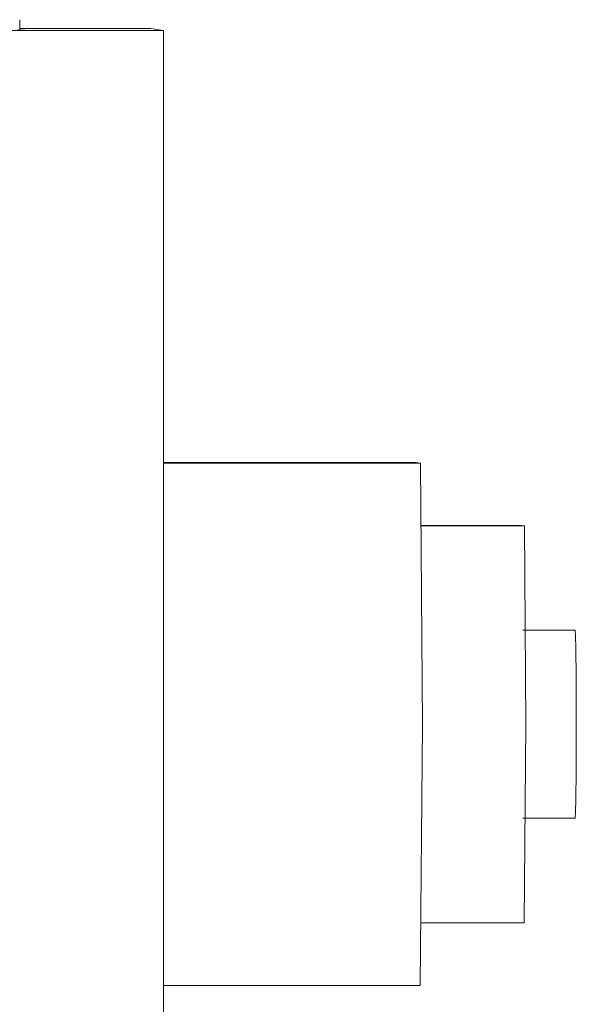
# Model space of a CAD drawing. Extents: x 0 to 59450, y 0 to 42050.
# Tile 302 of 304: x 51831 to 51884, y 37940 to 38034. Entities that reach past the tile are written whole.
import ezdxf

# ---------------------------------------------------------------- set-up
doc = ezdxf.new("R2010")
doc.units = 0
doc.header["$LTSCALE"] = 20
doc.header["$MEASUREMENT"] = 0
doc.layers.get('0').update_dxf_attribs({"linetype": 'CONTINUOUS'})

msp = doc.modelspace()

# ---------------------------------------------------------------- linework, layer by layer
at = {"color": 3, "linetype": 'Continuous', "lineweight": 13}
for p, q in [((51830.564, 38032.967), (51830.564, 38033.973)), ((51844.332, 38032.948), (51669.348, 38032.948)), ((51830.564, 38033.135), (51843.097, 38033.135)), ((51830.564, 38032.98), (51830.778, 38032.978)), ((51843.097, 38033.135), (51844.332, 38032.948)), ((51844.332, 38032.948), (51844.329, 37927.448)), ((51868.517, 37991.571), (51844.331, 37991.571)), ((51844.331, 37991.512), (51868.905, 37991.512)), ((51868.905, 37991.512), (51868.517, 37991.571)), ((51868.905, 37991.512), (51869.098, 37966.483)), ((51878.563, 37985.564), (51868.951, 37985.564)), ((51878.857, 37985.519), (51868.951, 37985.519)), ((51878.563, 37985.564), (51878.857, 37985.519)), ((51878.857, 37985.519), (51879.004, 37966.497)), ((51883.709, 37975.542), (51878.709, 37975.542)), ((51883.798, 37972.595), (51883.794, 37972.912)), ((51883.802, 37972.261), (51883.798, 37972.595)), ((51883.806, 37971.912), (51883.802, 37972.261)), ((51883.809, 37971.549), (51883.806, 37971.912)), ((51883.813, 37971.173), (51883.809, 37971.549)), ((51883.815, 37970.786), (51883.813, 37971.173)), ((51883.818, 37970.388), (51883.815, 37970.786)), ((51883.821, 37969.982), (51883.818, 37970.388)), ((51883.823, 37969.569), (51883.821, 37969.982)), ((51883.825, 37969.15), (51883.823, 37969.569)), ((51883.826, 37968.728), (51883.825, 37969.15)), ((51883.827, 37968.303), (51883.826, 37968.728)), ((51883.828, 37967.877), (51883.827, 37968.303)), ((51883.829, 37967.452), (51883.828, 37967.877)), ((51883.83, 37967.03), (51883.829, 37967.452)), ((51869.098, 37966.483), (51868.903, 37941.512)), ((51879.004, 37966.497), (51878.856, 37947.519)), ((51883.83, 37966.611), (51883.83, 37967.03)), ((51883.83, 37966.197), (51883.83, 37966.611)), ((51883.829, 37965.789), (51883.83, 37966.197)), ((51883.829, 37965.388), (51883.829, 37965.789)), ((51883.826, 37964.239), (51883.827, 37964.612)), ((51883.827, 37964.612), (51883.828, 37964.996)), ((51883.828, 37964.996), (51883.829, 37965.388)), ((51883.823, 37963.524), (51883.824, 37963.876)), ((51883.824, 37963.876), (51883.826, 37964.239)), ((51883.817, 37962.539), (51883.819, 37962.855)), ((51883.819, 37962.855), (51883.821, 37963.184)), ((51883.821, 37963.184), (51883.823, 37963.524)), ((51883.808, 37961.367), (51883.81, 37961.654)), ((51883.81, 37961.654), (51883.813, 37961.942)), ((51883.813, 37961.942), (51883.815, 37962.235)), ((51883.815, 37962.235), (51883.817, 37962.539)), ((51883.799, 37960.52), (51883.802, 37960.798)), ((51883.802, 37960.798), (51883.805, 37961.081)), ((51883.805, 37961.081), (51883.808, 37961.367)), ((51883.795, 37960.247), (51883.799, 37960.52)), ((51878.709, 37957.542), (51883.709, 37957.542)), ((51883.71, 37957.542), (51883.716, 37957.554)), ((51878.856, 37947.519), (51868.95, 37947.519)), ((51868.903, 37941.512), (51844.329, 37941.512))]:
    msp.add_line(p, q, dxfattribs=at)
for centre, radius, start, end in [((51829.804, 38144.549), 111.584, 270.27129, 270.40506), ((51830.348, 38078.037), 45.071, 270.31149, 270.5725), ((51830.121, 37962.923), 70.058, 89.33552, 89.4627), ((51830.752, 38043.987), 11.018, 270.23901, 271.01549), ((51830.586, 38010.43), 22.55, 88.8762, 89.11785), ((51830.983, 38033.439), 0.47, 265.69345, 276.46564), ((51830.9, 38029.901), 3.076, 86.9478, 87.60769), ((51831.033, 38033.249), 0.277, 270.53334, 276.32969), ((51883.04, 37975.36), 0.692, 10.96021, 15.11543), ((51882.55, 37975.289), 1.187, 7.00511, 9.8037), ((51878.486, 37974.959), 5.263, 4.47013, 5.18484), ((51854.775, 37973.752), 29.003, 3.04195, 3.19636), ((51868.816, 37974.508), 14.942, 2.63357, 3.00379), ((51865.385, 37974.311), 18.379, 2.39828, 2.75507), ((51852.126, 37973.833), 31.646, 2.01792, 2.25776), ((51836.565, 37973.321), 47.215, 1.79226, 1.97464), ((51825.042, 37973.005), 58.743, 1.5836, 1.74894), ((51808.764, 37972.571), 75.026, 1.42691, 1.57063), ((51787.282, 37972.101), 96.513, 1.26528, 1.3886), ((51762.743, 37971.605), 121.057, 1.1364, 1.24358), ((51737.462, 37971.09), 146.343, 1.04519, 1.14146), ((51708.131, 37970.645), 175.678, 0.92974, 1.01593), ((51676.661, 37970.148), 207.152, 0.84768, 0.92594), ((51641.992, 37969.617), 241.825, 0.78084, 0.85201), ((51702.103, 37962.502), 181.706, 359.12272, 359.20449), ((51673.17, 37962.976), 210.643, 359.18487, 359.25751), ((51799.539, 37960.696), 84.253, 358.69888, 358.84621), ((51778.123, 37961.194), 105.675, 358.81051, 358.93492), ((51754.715, 37961.645), 129.087, 358.92757, 359.03433), ((51728.942, 37962.088), 154.864, 359.03124, 359.12401), ((51874.939, 37958.292), 8.813, 356.88566, 357.64429), ((51868.565, 37958.609), 15.195, 357.4392, 357.95331), ((51859.795, 37958.964), 23.972, 357.85306, 358.22178), ((51848.639, 37959.366), 35.136, 358.1318, 358.41217), ((51834.83, 37959.783), 48.95, 358.37187, 358.59168), ((51818.438, 37960.246), 65.349, 358.53899, 358.71709), ((51883.685, 37957.576), 0.0384, 324.22763, 375.29239), ((51883.269, 37957.662), 0.459, 350.50591, 357.38542), ((51881.944, 37957.814), 1.792, 354.45627, 356.88479), ((51879.324, 37958.027), 4.42, 355.97234, 357.23086)]:
    msp.add_arc(centre, radius, start, end, dxfattribs=at)

doc.saveas('drawing.dxf')
